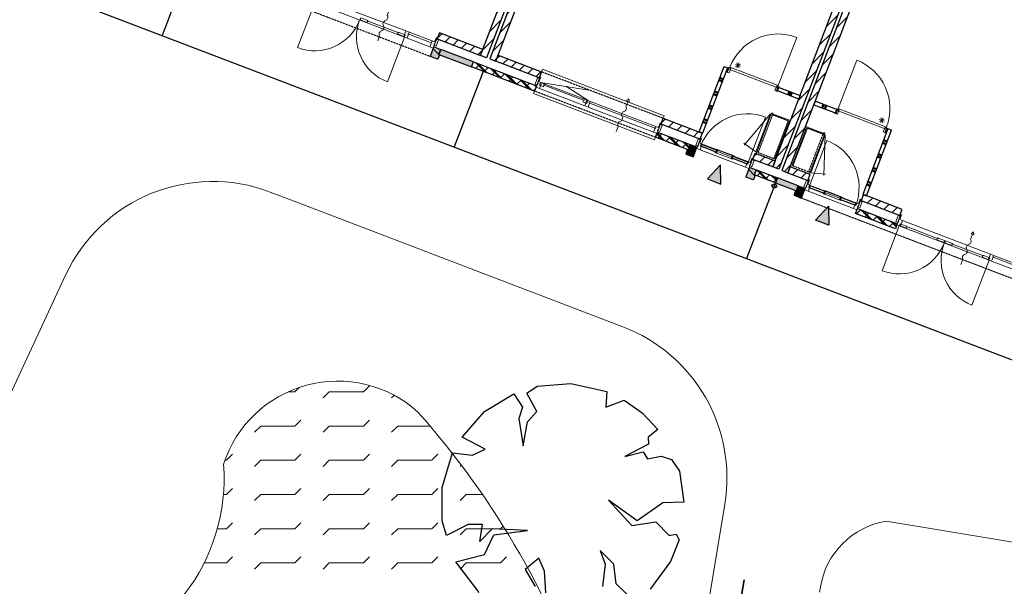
# Model space of a CAD drawing. Extents: x -1000932 to 2054797, y 285738 to 764020.
# Tile 326 of 656: x 202107 to 220361, y 564554 to 575065. Entities that reach past the tile are written whole.
import ezdxf

# ---------------------------------------------------------------- set-up
doc = ezdxf.new("R2010")
doc.units = 0
doc.header["$MEASUREMENT"] = 0
doc.header["$PDMODE"] = 33
doc.header["$PDSIZE"] = 1
doc.linetypes.add('DASHED', pattern=[0.75, 0.5, -0.25])
doc.layers.get('0').update_dxf_attribs({"color": 1, "linetype": 'CONTINUOUS'})
doc.layers.get('Defpoints').update_dxf_attribs({"linetype": 'CONTINUOUS'})
doc.layers.add('31.', color=7, linetype='CONTINUOUS')
doc.layers.add('HATCH_REACTORS', color=7, linetype='CONTINUOUS')
doc.styles.get("Standard").update_dxf_attribs({"font": 'romans.shx'})
doc.dimstyles.new('ARKEY_P_050A40_96', dxfattribs={"dimtxt": 324, "dimasz": 1, "dimexe": 0.18, "dimexo": 0.0625, "dimgap": 32.4, "dimtad": 0, "dimdec": 0, "dimzin": 0, "dimdsep": 46, "dimtxsty": 'Standard', "dimcen": 0.09, "dimse1": 1, "dimse2": 1, "dimclrd": 7, "dimadec": 0, "dimazin": 0, "dimtfac": 1, "dimtdec": 4, "dimtmove": 0, "dimatfit": 3, "dimfxl": 1, "dimtvp": 1, "dimtolj": 1, "dimtzin": 0, "dimlwd": 35, "dimarcsym": 0})
pattern_1 = [(45, (493651.67, 918770.12), (106.06602, -106.066015), [])]
pattern_2 = [(135, (493651.67, 918982.25), (106.066017, 106.06602), [])]
pattern_3 = [(135, (493616.31, 918946.9), (84.852813, 84.852814), []), (135, (493630.46, 918961.04), (84.852813, 84.852814), [])]

# ---------------------------------------------------------------- blocks, each defined once
blk = doc.blocks.new('*D79')
at = {"color": 7, "lineweight": 35, "transparency": 16777216}
blk.add_line((211678, 541333), (215538, 564674), dxfattribs=at)
at = {"color": 7, "transparency": 16777216}
for points in [[(215538, 564674), (215538, 564674), (215538, 564675)], [(211678, 541333), (211678, 541333), (211678, 541332)]]:
    blk.add_solid(points, dxfattribs=at)
at = {"layer": 'Defpoints', "color": 0, "transparency": 16777216}
for p in [(215538, 564675), (218415, 564199), (214554, 540856)]:
    blk.add_point(p, dxfattribs=at)
at = {"color": 0, "transparency": 16777216, "insert": (213288, 553056), "char_height": 324, "attachment_point": 5, "rotation": 80.6104}
blk.add_mtext('\\A1;23660', dxfattribs=at)

msp = doc.modelspace()

# ---------------------------------------------------------------- hatches: boundary and pattern name
at = {"layer": '31.', "linetype": 'Continuous'}
h = msp.add_hatch(dxfattribs=at)
h.set_pattern_fill('ARKEY_P_050A40_12', style=0, pattern_type=0)
h.set_pattern_definition(pattern_1)
h.paths.add_polyline_path([(210764.227, 574358.686), (210652.134, 574401.529), (214559.102, 584630.779), (214671.196, 584587.967)], flags=0)
h = msp.add_hatch(dxfattribs=at)
h.set_pattern_fill('ARKEY_P_050A40_12', style=0, pattern_type=0)
h.set_pattern_definition(pattern_1)
h.paths.add_polyline_path([(210820.29, 574337.279), (210932.384, 574294.467), (214839.352, 584523.748), (214727.259, 584566.561)], flags=0)
h = msp.add_hatch(dxfattribs=at)
h.set_pattern_fill('ARKEY_P_050A40_12', style=0, pattern_type=0)
h.set_pattern_definition(pattern_1)
h.paths.add_polyline_path([(216182.477, 572289.248), (216070.384, 572332.061), (219977.352, 582561.342), (220089.446, 582518.529)], flags=0)
h = msp.add_hatch(dxfattribs=at)
h.set_pattern_fill('ARKEY_P_050A40_12', style=0, pattern_type=0)
h.set_pattern_definition(pattern_1)
h.paths.add_polyline_path([(216238.54, 572267.842), (216350.634, 572225.029), (220257.602, 582454.311), (220145.509, 582497.123)], flags=0)
h = msp.add_hatch(dxfattribs=at)
h.set_pattern_fill('ARKEY_P_050A40_12', style=0, pattern_type=0)
h.set_pattern_definition(pattern_1)
h.paths.add_polyline_path([(210652.134, 574401.529), (210694.946, 574513.623), (209891.54, 574820.467), (209848.727, 574708.373)], flags=0)
for color, points in [(253, [(209908.415, 574514.279), (209872.727, 574420.873), (209891.415, 574413.748), (209861.102, 574334.342), (209854.634, 574331.436), (209723.852, 574381.404), (209720.977, 574387.842), (209786.977, 574560.686), (209791.634, 574558.904)]), (7, [(209913.102, 574512.498), (209877.415, 574419.092), (210484.634, 574187.186), (210520.321, 574280.592)]), (253, [(214541.946, 572744.561), (214506.29, 572651.154), (214487.602, 572658.279), (214457.259, 572578.873), (214460.165, 572572.436), (214590.946, 572522.467), (214597.384, 572525.342), (214663.384, 572698.186), (214658.727, 572699.967)]), (7, [(215104.071, 572016.154), (215097.196, 572370.967), (214855.571, 572111.061)]), (253, [(215760.134, 572279.279), (215724.446, 572185.873), (215743.134, 572178.748), (215712.79, 572099.342), (215706.352, 572096.436), (215575.571, 572146.404), (215572.665, 572152.842), (215638.696, 572325.686), (215643.352, 572323.904)]), (7, [(216153.415, 572129.092), (216117.727, 572035.654), (216506.352, 571887.248), (216542.04, 571980.654)]), (253, [(216546.696, 571978.873), (216511.04, 571885.436), (216492.352, 571892.592), (216462.009, 571813.186), (216464.915, 571806.717), (216595.696, 571756.779), (216602.134, 571759.654), (216668.165, 571932.498), (216663.477, 571934.279)]), (7, [(216860.321, 571345.373), (217101.946, 571605.248), (217108.821, 571250.467)])]:
    msp.add_hatch(color=color, dxfattribs=at).paths.add_polyline_path(points, flags=0)
h = msp.add_hatch(dxfattribs=at)
h.set_pattern_fill('ARKEY_P_050A40_17', style=0, pattern_type=0)
h.set_pattern_definition(pattern_2)
h.paths.add_polyline_path([(209908.415, 574514.279), (209872.727, 574420.873), (209891.415, 574413.748), (209861.102, 574334.342), (209854.634, 574331.436), (209723.852, 574381.404), (209720.977, 574387.842), (209786.977, 574560.686), (209791.634, 574558.904)], flags=0)
h = msp.add_hatch(dxfattribs=at)
h.set_pattern_fill('ARKEY_P_050A40_12', style=0, pattern_type=0)
h.set_pattern_definition(pattern_1)
h.paths.add_polyline_path([(211688.04, 573834.592), (211652.352, 573741.186), (210484.634, 574187.186), (210520.321, 574280.592)], flags=0)
h = msp.add_hatch(dxfattribs=at)
h.set_pattern_fill('ARKEY_P_050A40_33', style=0, pattern_type=0)
h.set_pattern_definition(pattern_3)
h.paths.add_polyline_path([(211688.04, 573834.592), (211652.352, 573741.186), (210484.634, 574187.186), (210520.321, 574280.592)], flags=0)
h = msp.add_hatch(dxfattribs=at)
h.set_pattern_fill('ARKEY_P_050A40_12', style=0, pattern_type=0)
h.set_pattern_definition(pattern_1)
h.paths.add_polyline_path([(210932.384, 574294.467), (210975.196, 574406.592), (211778.602, 574099.717), (211735.79, 573987.623)], flags=0)
h = msp.add_hatch(dxfattribs=at)
h.set_pattern_fill('ARKEY_P_050A40_12', style=0, pattern_type=0)
h.set_pattern_definition(pattern_1)
h.paths.add_polyline_path([(213996.509, 573124.154), (214039.321, 573236.279), (214758.634, 572961.529), (214715.821, 572849.436)], flags=0)
h = msp.add_hatch(dxfattribs=at)
h.set_pattern_fill('ARKEY_P_050A40_12', style=0, pattern_type=0)
h.set_pattern_definition(pattern_1)
h.paths.add_polyline_path([(214537.29, 572746.342), (214501.602, 572652.936), (213894.384, 572884.842), (213930.071, 572978.279)], flags=0)
h = msp.add_hatch(dxfattribs=at)
h.set_pattern_fill('ARKEY_P_050A40_33', style=0, pattern_type=0)
h.set_pattern_definition(pattern_3)
h.paths.add_polyline_path([(214537.29, 572746.342), (214501.602, 572652.936), (213894.384, 572884.842), (213930.071, 572978.279)], flags=0)
h = msp.add_hatch(dxfattribs=at)
h.set_pattern_fill('ARKEY_P_050A40_17', style=0, pattern_type=0)
h.set_pattern_definition(pattern_2)
h.paths.add_polyline_path([(214541.946, 572744.561), (214506.29, 572651.154), (214487.602, 572658.279), (214457.259, 572578.873), (214460.165, 572572.436), (214590.946, 572522.467), (214597.384, 572525.342), (214663.384, 572698.186), (214658.727, 572699.967)], flags=0)
h = msp.add_hatch(dxfattribs=at)
h.set_pattern_fill('ARKEY_P_050A40_12', style=0, pattern_type=0)
h.set_pattern_definition(pattern_1)
h.paths.add_polyline_path([(215700.446, 572473.373), (215743.259, 572585.467), (216113.196, 572444.186), (216070.384, 572332.061)], flags=0)
h = msp.add_hatch(dxfattribs=at)
h.set_pattern_fill('ARKEY_P_050A40_17', style=0, pattern_type=0)
h.set_pattern_definition(pattern_2)
h.paths.add_polyline_path([(215760.134, 572279.279), (215724.446, 572185.873), (215743.134, 572178.748), (215712.79, 572099.342), (215706.352, 572096.436), (215575.571, 572146.404), (215572.665, 572152.842), (215638.696, 572325.686), (215643.352, 572323.904)], flags=0)
h = msp.add_hatch(dxfattribs=at)
h.set_pattern_fill('ARKEY_P_050A40_12', style=0, pattern_type=0)
h.set_pattern_definition(pattern_1)
h.paths.add_polyline_path([(216153.415, 572129.092), (216117.727, 572035.654), (215729.102, 572184.092), (215764.79, 572277.498)], flags=0)
h = msp.add_hatch(dxfattribs=at)
h.set_pattern_fill('ARKEY_P_050A40_33', style=0, pattern_type=0)
h.set_pattern_definition(pattern_3)
h.paths.add_polyline_path([(216153.415, 572129.092), (216117.727, 572035.654), (215729.102, 572184.092), (215764.79, 572277.498)], flags=0)
h = msp.add_hatch(dxfattribs=at)
h.set_pattern_fill('ARKEY_P_050A40_12', style=0, pattern_type=0)
h.set_pattern_definition(pattern_1)
h.paths.add_polyline_path([(216720.571, 572083.748), (216763.384, 572195.842), (216393.446, 572337.123), (216350.634, 572225.029)], flags=0)
h = msp.add_hatch(dxfattribs=at)
h.set_pattern_fill('ARKEY_P_050A40_17', style=0, pattern_type=0)
h.set_pattern_definition(pattern_2)
h.paths.add_polyline_path([(216546.696, 571978.873), (216511.04, 571885.436), (216492.352, 571892.592), (216462.009, 571813.186), (216464.915, 571806.717), (216595.696, 571756.779), (216602.134, 571759.654), (216668.165, 571932.498), (216663.477, 571934.279)], flags=0)
h = msp.add_hatch(dxfattribs=at)
h.set_pattern_fill('ARKEY_P_050A40_12', style=0, pattern_type=0)
h.set_pattern_definition(pattern_1)
h.paths.add_polyline_path([(218424.509, 571432.936), (218467.321, 571545.029), (217748.009, 571819.779), (217705.196, 571707.654)], flags=0)
h = msp.add_hatch(dxfattribs=at)
h.set_pattern_fill('ARKEY_P_050A40_12', style=0, pattern_type=0)
h.set_pattern_definition(pattern_1)
h.paths.add_polyline_path([(217603.071, 571468.342), (217638.759, 571561.779), (218376.759, 571279.904), (218341.071, 571186.467)], flags=0)
h = msp.add_hatch(dxfattribs=at)
h.set_pattern_fill('ARKEY_P_050A40_33', style=0, pattern_type=0)
h.set_pattern_definition(pattern_3)
h.paths.add_polyline_path([(217603.071, 571468.342), (217638.759, 571561.779), (218376.759, 571279.904), (218341.071, 571186.467)], flags=0)

# ---------------------------------------------------------------- linework, layer by layer
at = {"layer": '31.', "color": 7, "linetype": 'Continuous', "lineweight": 50}
for p, q in [((215133.727, 573915.529), (215068.321, 573940.498)), ((215151.54, 573962.217), (215086.134, 573987.217)), ((215053.446, 573705.311), (214988.04, 573730.311)), ((216376.165, 573735.311), (216351.196, 573669.936)), ((216422.884, 573717.498), (216397.915, 573652.092)), ((215035.602, 573658.623), (214970.196, 573683.592)), ((214937.446, 573401.717), (214872.071, 573426.686)), ((214955.29, 573448.436), (214889.915, 573473.404)), ((216986.477, 573427.342), (217011.415, 573492.686)), ((217033.165, 573409.498), (217058.134, 573474.842)), ((214839.352, 573144.811), (214773.946, 573169.811)), ((214857.165, 573191.529), (214791.79, 573216.498)), ((218187.634, 572802.623), (218122.227, 572827.592)), ((218169.79, 572755.904), (218104.384, 572780.904)), ((218071.665, 572499.029), (218006.259, 572523.998)), ((218089.509, 572545.717), (218024.102, 572570.717)), ((217973.571, 572242.123), (217908.165, 572267.092)), ((217991.384, 572288.811), (217925.977, 572313.811)), ((217875.446, 571985.217), (217810.04, 572010.186)), ((217893.29, 572031.936), (217827.884, 572056.904))]:
    msp.add_line(p, q, dxfattribs=at)
at = {"layer": '31.', "color": 7, "linetype": 'Continuous', "lineweight": 25, "ltscale": 10}
for points in [[(210652.134, 574401.529), (214559.102, 584630.779)], [(214671.196, 584587.967), (210764.227, 574358.686)], [(214727.259, 584566.561), (210820.29, 574337.279)], [(210932.384, 574294.467), (214839.352, 584523.748)], [(216070.384, 572332.061), (219977.352, 582561.342)], [(220089.446, 582518.529), (216182.477, 572289.248)], [(220145.509, 582497.123), (216238.54, 572267.842)], [(216350.634, 572225.029), (220257.602, 582454.311)], [(199648.134, 578326.061), (199112.946, 576924.811), (221215.634, 568482.873), (221750.852, 569884.186)], [(205281.227, 576174.561), (204746.009, 574773.248)], [(209891.54, 574820.467), (209848.727, 574708.373)], [(210694.946, 574513.623), (209891.54, 574820.467)], [(209848.727, 574708.373), (210652.134, 574401.529)], [(209913.102, 574512.498), (209877.415, 574419.092)], [(210520.321, 574280.592), (209913.102, 574512.498)], [(210652.134, 574401.529), (210694.946, 574513.623)], [(209877.415, 574419.092), (210484.634, 574187.186)], [(210484.634, 574187.186), (210520.321, 574280.592)], [(210484.634, 574187.186), (210520.321, 574280.592)], [(210520.321, 574280.592), (211688.04, 573834.592)], [(210764.227, 574358.686), (210652.134, 574401.529)], [(210820.29, 574337.279), (210932.384, 574294.467)], [(210932.384, 574294.467), (210975.196, 574406.592)], [(211735.79, 573987.623), (210932.384, 574294.467)], [(210975.196, 574406.592), (211778.602, 574099.717)], [(210699.509, 574105.123), (210164.29, 572703.811)], [(211652.352, 573741.186), (210484.634, 574187.186)], [(211778.602, 574099.717), (211735.79, 573987.623)], [(211688.04, 573834.592), (211652.352, 573741.186)], [(213996.509, 573124.154), (214039.321, 573236.279)], [(214039.321, 573236.279), (214758.634, 572961.529)], [(213894.384, 572884.842), (213930.071, 572978.279)], [(213930.071, 572978.279), (214537.29, 572746.342)], [(214715.821, 572849.436), (213996.509, 573124.154)], [(214501.602, 572652.936), (213894.384, 572884.842)], [(214758.634, 572961.529), (214715.821, 572849.436)], [(214537.29, 572746.342), (214501.602, 572652.936)], [(215700.446, 572473.373), (215743.259, 572585.467)], [(216070.384, 572332.061), (215700.446, 572473.373)], [(215743.259, 572585.467), (216113.196, 572444.186)], [(216113.196, 572444.186), (216070.384, 572332.061)], [(215729.102, 572184.092), (215764.79, 572277.498)], [(215764.79, 572277.498), (216153.415, 572129.092)], [(216182.477, 572289.248), (216070.384, 572332.061)], [(216238.54, 572267.842), (216350.634, 572225.029)], [(216393.446, 572337.123), (216350.634, 572225.029)], [(216763.384, 572195.842), (216393.446, 572337.123)], [(216117.727, 572035.654), (215729.102, 572184.092)], [(216153.415, 572129.092), (216117.727, 572035.654)], [(216153.415, 572129.092), (216117.727, 572035.654)], [(216542.04, 571980.654), (216153.415, 572129.092)], [(216350.634, 572225.029), (216720.571, 572083.748)], [(216720.571, 572083.748), (216763.384, 572195.842)], [(216117.727, 572035.686), (215582.509, 570634.373)], [(216117.727, 572035.654), (216506.352, 571887.248)], [(216506.352, 571887.248), (216542.04, 571980.654)], [(217748.009, 571819.779), (217705.196, 571707.654)], [(217705.196, 571707.654), (218424.509, 571432.936)], [(218467.321, 571545.029), (217748.009, 571819.779)], [(217603.071, 571468.342), (217638.759, 571561.779)], [(217638.759, 571561.779), (218376.759, 571279.904)], [(218424.509, 571432.936), (218467.321, 571545.029)], [(218341.071, 571186.467), (217603.071, 571468.342)], [(218376.759, 571279.904), (218341.071, 571186.467)], [(211511.321, 568137.061), (211702.634, 568267.967)], [(211702.634, 568267.967), (212326.915, 568318.311)], [(212326.915, 568318.311), (212991.446, 568167.279)], [(210725.977, 567794.717), (211269.696, 568126.998)], [(211269.696, 568126.998), (211430.79, 567875.279)], [(211692.571, 567794.717), (211511.321, 568137.061)], [(212991.446, 568167.279), (212971.29, 567875.279)], [(211430.79, 567875.279), (211360.29, 567663.842)], [(212971.29, 567875.279), (213313.634, 568006.154)], [(213313.634, 568006.154), (213645.915, 567774.592)], [(210313.165, 567321.498), (210725.977, 567794.717)], [(211521.415, 567603.404), (211692.571, 567794.717)], [(213645.915, 567774.592), (213937.915, 567462.467)], [(211360.29, 567663.842), (211440.852, 567160.404)], [(211440.852, 567160.404), (211521.415, 567603.404)], [(210736.04, 567099.967), (210313.165, 567321.498)], [(213937.915, 567462.467), (213756.665, 567321.498)], [(213756.665, 567321.498), (213766.727, 567190.592)], [(213766.727, 567190.592), (213323.696, 566959.029)], [(209940.602, 566385.092), (210131.915, 567029.498)], [(210131.915, 567029.498), (210504.446, 566989.217)], [(210504.446, 566989.217), (210736.04, 567099.967)], [(213323.696, 566959.029), (213666.04, 567049.623)], [(213666.04, 567049.623), (213746.602, 566918.748)], [(213746.602, 566918.748), (213998.321, 566969.092)], [(213998.321, 566969.092), (214189.634, 566908.686)], [(214189.634, 566908.686), (214340.665, 566687.154)], [(214340.665, 566687.154), (214421.196, 566113.248)], [(209940.602, 565770.904), (209940.602, 566385.092)], [(213021.634, 566153.529), (213454.602, 565680.279)], [(213555.29, 565770.904), (213021.634, 566153.529)], [(214028.509, 566103.186), (213555.29, 565770.904)], [(214421.196, 566113.248), (214028.509, 566103.186)], [(210021.165, 565499.061), (209940.602, 565770.904)], [(210423.915, 565700.436), (210021.165, 565499.061)], [(210685.696, 565700.436), (210423.915, 565700.436)], [(210635.352, 565388.279), (210685.696, 565700.436)], [(213454.602, 565680.279), (213897.634, 565750.779)], [(213897.634, 565750.779), (214149.352, 565499.061)], [(210866.946, 565619.873), (210635.352, 565388.279)], [(210725.977, 565146.654), (210897.134, 565509.123)], [(211521.415, 565589.654), (210866.946, 565619.873)], [(210897.134, 565509.123), (211521.415, 565589.654)], [(214149.352, 565499.061), (214280.227, 565519.186)], [(214280.227, 565519.186), (214330.571, 565418.498)], [(214330.571, 565418.498), (214169.509, 565015.842)], [(210192.321, 565005.686), (210725.977, 565146.654)], [(212870.602, 565217.123), (212961.227, 564965.404)], [(213122.321, 564965.404), (212870.602, 565217.123)], [(210625.29, 564441.842), (210192.321, 565005.686)], [(211732.852, 565076.154), (211481.134, 564864.717)], [(211833.54, 564834.498), (211732.852, 565076.154)], [(212961.227, 564965.404), (212910.884, 564552.592)], [(213162.602, 564602.936), (213122.321, 564965.404)], [(214169.509, 565015.842), (213796.946, 564502.248)], [(211481.134, 564864.717), (211662.352, 564552.592)], [(211863.727, 564431.748), (211833.54, 564834.498)], [(213515.009, 564260.592), (213162.602, 564602.936)]]:
    msp.add_lwpolyline(points, dxfattribs=at)
at = {"layer": '31.', "color": 7, "linetype": 'DASHED', "lineweight": 18, "ltscale": 10}
for points in [[(205763.852, 575893.873), (209719.196, 574383.186)], [(211778.602, 574099.717), (214039.321, 573236.279)], [(213894.384, 572884.842), (211652.352, 573741.186)], [(216354.852, 573188.967), (216065.259, 573299.592), (215797.634, 572598.936), (216087.259, 572488.342)], [(216709.821, 573053.404), (216999.415, 572942.779), (216731.821, 572242.154), (216442.227, 572352.748)], [(216600.352, 571754.998), (220555.665, 570244.311)]]:
    msp.add_lwpolyline(points, dxfattribs=at)
at = {"layer": '31.', "color": 7, "linetype": 'Continuous', "lineweight": 13, "ltscale": 10}
for points in [[(208409.946, 575059.873, -0.414213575), (207260.321, 574545.717), (207578.071, 575377.592)], [(208744.446, 574673.279), (208780.102, 574766.686, -0.499999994), (208815.79, 574860.092, 0.499999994), (208851.477, 574953.529, -0.499999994), (208887.165, 575046.936, 0.499999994), (208922.852, 575140.373), (208958.509, 575233.779), (208935.165, 575242.686), (208976.352, 575280.498), (208981.884, 575224.842), (208958.509, 575233.779)], [(208409.946, 575059.873, 0.414213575), (208924.102, 573910.248), (209241.821, 574742.123)], [(215274.352, 574182.904, -0.414213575), (216512.415, 574736.623), (216170.259, 573840.748)], [(218177.79, 573073.967, 0.414213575), (217624.102, 574312.029), (217281.915, 573416.154)], [(213166.946, 572988.404), (213202.634, 573081.842, -0.499999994), (213238.321, 573175.248, 0.499999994), (213274.009, 573268.654, -0.499999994), (213309.696, 573362.092, 0.499999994), (213345.352, 573455.498), (213381.04, 573548.936), (213357.696, 573557.842), (213398.884, 573595.623), (213404.415, 573539.998), (213381.04, 573548.936)], [(214730.477, 572719.654, -0.414213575), (215936.259, 573258.936), (215603.009, 572386.404)], [(217607.759, 571620.717, 0.414213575), (217068.477, 572826.498), (216735.227, 571953.967)], [(219246.446, 570920.967, -0.414213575), (218096.821, 570406.811), (218414.54, 571238.717)], [(219556.852, 570523.029), (219592.54, 570616.436, -0.499999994), (219628.227, 570709.873, 0.499999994), (219663.884, 570803.279, -0.499999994), (219699.571, 570896.686, 0.499999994), (219735.259, 570990.123), (219770.946, 571083.529), (219747.602, 571092.436), (219788.79, 571130.248), (219794.29, 571074.623), (219770.946, 571083.529)], [(219246.446, 570920.967, 0.414213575), (219760.602, 569771.342), (220078.321, 570603.248)]]:
    msp.add_lwpolyline(points, format="xyb", dxfattribs=at)
at = {"layer": '31.', "color": 7, "linetype": 'Continuous', "lineweight": 18, "ltscale": 10}
for points in [[(207578.071, 575377.592), (209241.821, 574742.123)], [(207634.602, 575478.029), (209266.634, 574854.686)], [(208547.696, 575045.248), (209135.477, 574820.748)], [(209303.477, 574802.623), (209751.884, 574631.342)], [(209313.352, 574836.842), (209767.352, 574663.436)], [(209288.54, 574724.279), (209710.79, 574563.029)], [(209800.04, 574650.967), (209832.509, 574735.967)], [(209814.071, 574645.592), (209800.04, 574650.967)], [(209846.54, 574730.623), (209814.071, 574645.592)], [(209832.509, 574735.967), (209846.54, 574730.623)], [(211778.602, 574099.717), (211796.446, 574146.436), (214057.165, 573282.967), (214039.321, 573236.279)], [(214702.571, 572982.936), (215166.415, 574197.373)], [(215231.821, 574172.404), (214767.977, 572957.967)], [(215166.415, 574197.373), (215231.821, 574172.404)], [(215242.696, 574130.779), (215255.165, 574163.467), (215231.821, 574172.404), (215206.852, 574106.998), (215230.196, 574098.092), (215242.696, 574130.779)], [(215272.946, 574140.623), (216141.946, 573808.717), (216150.884, 573832.092), (216164.884, 573826.717), (216170.259, 573840.748), (215274.009, 574183.029), (215267.852, 574169.342), (215281.852, 574163.998), (215272.946, 574140.623)], [(211752.259, 574002.748), (211719.79, 573917.717)], [(211719.79, 573917.717), (211733.79, 573912.373)], [(211733.79, 573912.373), (211766.259, 573997.404)], [(211766.259, 573997.404), (211752.259, 574002.748)], [(212644.634, 573564.498), (211760.884, 573902.029)], [(211652.352, 573741.186), (211634.509, 573694.467), (213876.54, 572838.154), (213894.384, 572884.842)], [(212582.477, 573466.217), (211741.696, 573787.342)], [(212573.04, 573563.467), (211813.571, 573853.561)], [(216141.009, 573750.217), (216166.009, 573815.592)], [(216552.071, 573593.217), (216141.009, 573750.217)], [(216166.009, 573815.592), (216577.04, 573658.592)], [(213915.102, 573079.248), (212669.852, 573554.873)], [(216577.04, 573658.592), (216552.071, 573593.217)], [(216857.29, 573551.561), (216832.321, 573486.186)], [(217268.321, 573394.561), (216857.29, 573551.561)], [(213858.571, 572978.811), (212645.071, 573442.311)], [(213899.634, 573047.154), (212659.977, 573520.623)], [(216832.321, 573486.186), (217243.352, 573329.186)], [(217243.352, 573329.186), (217268.321, 573394.561)], [(218150.696, 573041.498), (217281.665, 573373.436), (217290.571, 573396.779), (217276.571, 573402.123), (217281.915, 573416.154), (218178.134, 573073.842), (218173.602, 573059.529), (218159.602, 573064.873), (218150.696, 573041.498)], [(216023.571, 573316.561), (216023.571, 573316.561), (215539.29, 572739.373)], [(216040.384, 573310.154), (215772.071, 572607.654), (215755.259, 572614.061), (216023.571, 573316.561), (216040.384, 573310.154)], [(215772.071, 572607.654), (216040.384, 573310.154), (216023.571, 573316.561), (215755.259, 572614.061), (215772.071, 572607.654)], [(216060.259, 573286.498), (216035.04, 573296.123), (216051.446, 573339.123), (216076.665, 573329.467)], [(216062.321, 573319.967), (216398.634, 573191.529), (216392.196, 573174.686), (216055.915, 573303.154), (216062.321, 573319.967)], [(216087.259, 572488.342), (216104.071, 572481.904), (216371.665, 573182.561), (216354.852, 573188.967), (216087.259, 572488.342)], [(216355.259, 573139.592), (216375.79, 573131.717), (216392.196, 573174.717), (216371.665, 573182.561)], [(213947.821, 573066.748), (213980.29, 573151.779)], [(213961.821, 573061.404), (213947.821, 573066.748)], [(213994.29, 573146.404), (213961.821, 573061.404)], [(213980.29, 573151.779), (213994.29, 573146.404)], [(214767.977, 572957.967), (214702.571, 572982.936)], [(216442.227, 572352.748), (216425.415, 572359.186), (216693.009, 573059.811), (216709.821, 573053.404), (216442.227, 572352.748)], [(216676.602, 573016.842), (216656.04, 573024.686), (216672.477, 573067.654), (216693.009, 573059.811)], [(217015.196, 572956.029), (216678.884, 573084.467), (216672.477, 573067.654), (217008.759, 572939.217), (217015.196, 572956.029)], [(218202.509, 573037.779), (217738.665, 571823.342)], [(217804.071, 571798.373), (218267.915, 573012.811)], [(218166.665, 573013.998), (218179.165, 573046.686), (218202.509, 573037.779), (218177.54, 572972.373), (218154.165, 572981.311), (218166.665, 573013.998)], [(218267.915, 573012.811), (218202.509, 573037.779)], [(214732.29, 572864.561), (214699.821, 572779.529)], [(214713.852, 572774.186), (214746.321, 572859.186)], [(214746.321, 572859.186), (214732.29, 572864.561)], [(217025.009, 572934.092), (216756.696, 572231.592), (216773.509, 572225.154), (217041.821, 572927.654), (217025.009, 572934.092)], [(216756.696, 572231.592), (217025.009, 572934.092), (217041.821, 572927.654), (216773.509, 572225.154), (216756.696, 572231.592)], [(216994.446, 572929.717), (217019.665, 572920.061), (217036.071, 572963.029), (217010.852, 572972.686)], [(217041.821, 572927.654), (217041.821, 572927.654), (217018.04, 572174.592)], [(214699.821, 572779.529), (214713.852, 572774.186)], [(214721.727, 572649.123), (215562.509, 572328.029)], [(214734.321, 572724.092), (214743.946, 572749.311)], [(214746.54, 572761.686), (215619.071, 572428.436)], [(215050.29, 572653.186), (215320.259, 572550.061)], [(215060.509, 572613.936), (215286.54, 572527.623)], [(215755.259, 572614.061), (215533.634, 572774.186)], [(215802.634, 572612.029), (215777.415, 572621.654), (215761.009, 572578.686), (215786.227, 572569.061)], [(215026.727, 572591.529), (215296.696, 572488.404)], [(215651.759, 572415.967), (215684.227, 572500.967)], [(215698.227, 572495.623), (215665.759, 572410.592)], [(215684.227, 572500.967), (215698.227, 572495.623)], [(216104.071, 572481.904), (216124.602, 572474.061), (216141.009, 572517.029), (216120.477, 572524.873)], [(215603.102, 572392.248), (215612.727, 572417.467)], [(215665.759, 572410.592), (215651.759, 572415.967)], [(216425.415, 572359.186), (216404.852, 572367.029), (216421.29, 572409.998), (216441.821, 572402.154)], [(216736.821, 572255.217), (216762.04, 572245.592), (216745.634, 572202.623), (216720.415, 572212.248)], [(216737.04, 572098.842), (216704.571, 572013.842)], [(216718.602, 572008.498), (216751.071, 572093.498)], [(216751.071, 572093.498), (216737.04, 572098.842)], [(216773.509, 572225.154), (217045.415, 572196.779)], [(216035.602, 572002.811), (216157.04, 571956.436)], [(216119.509, 572040.342), (216073.134, 571918.904)], [(216704.571, 572013.842), (216718.602, 572008.498)], [(217567.259, 571562.311), (216726.477, 571883.436)], [(216739.071, 571958.373), (216748.696, 571983.623)], [(217623.821, 571662.748), (216751.29, 571995.998)], [(217325.04, 571784.342), (217055.071, 571887.467)], [(217301.509, 571722.686), (217031.54, 571825.811)], [(217291.29, 571761.936), (217065.227, 571848.248)], [(217656.509, 571650.248), (217688.977, 571735.279)], [(217702.977, 571729.936), (217670.509, 571644.904)], [(217688.977, 571735.279), (217702.977, 571729.936)], [(217738.665, 571823.342), (217804.071, 571798.373)], [(217607.852, 571626.561), (217617.477, 571651.779)], [(217670.509, 571644.904), (217656.509, 571650.248)], [(218440.977, 571448.061), (218408.509, 571363.029)], [(218408.509, 571363.029), (218422.54, 571357.686)], [(218422.54, 571357.686), (218455.009, 571442.686)], [(218455.009, 571442.686), (218440.977, 571448.061)], [(218471.102, 571339.123), (220103.134, 570715.811)], [(218414.54, 571238.717), (220078.321, 570603.248)], [(218546.227, 571226.404), (219134.009, 571001.904)], [(219384.196, 570906.342), (219971.977, 570681.873)], [(220139.977, 570663.717), (220588.384, 570492.467)], [(220149.821, 570697.967), (220603.852, 570524.561)], [(220125.04, 570585.404), (220547.29, 570424.123)]]:
    msp.add_lwpolyline(points, dxfattribs=at)
for points in [[(208419.821, 575063.592), (208433.384, 575099.061), (208564.165, 575049.123), (208550.634, 575013.623)], [(209243.009, 574749.154), (209256.571, 574784.654), (209125.79, 574834.623), (209112.227, 574799.123)], [(209225.946, 574748.186), (209288.54, 574724.279), (209329.227, 574830.779), (209266.634, 574854.686)], [(209710.79, 574563.029), (209773.384, 574539.123), (209814.071, 574645.592), (209751.477, 574669.498)], [(209835.821, 574702.592), (209814.071, 574645.592), (209814.071, 574645.592), (209806.915, 574626.936), (209806.915, 574626.936), (209803.009, 574616.654), (209794.602, 574619.842), (209782.821, 574589.029), (209825.79, 574572.623), (209825.79, 574572.623), (209870.384, 574689.373)], [(215268.071, 574169.248), (215291.446, 574160.342), (215259.321, 574076.248), (215212.602, 574094.092), (215244.727, 574178.186)], [(211741.54, 573974.717), (211719.79, 573917.717), (211719.79, 573917.717), (211712.665, 573899.061), (211712.665, 573899.061), (211708.727, 573888.779), (211717.134, 573885.561), (211705.352, 573854.717), (211662.384, 573871.154), (211662.384, 573871.154), (211706.977, 573987.904)], [(211741.696, 573787.342), (211679.102, 573811.248), (211719.79, 573917.717), (211782.384, 573893.811)], [(211743.04, 573847.842), (211763.04, 573900.154), (211835.727, 573872.373), (211815.759, 573820.061)], [(216164.884, 573826.717), (216141.54, 573835.654), (216109.415, 573751.561), (216156.134, 573733.717), (216188.259, 573817.811)], [(212621.79, 573512.217), (212641.79, 573564.529), (212569.071, 573592.279), (212549.071, 573539.967)], [(212645.071, 573442.311), (212582.477, 573466.217), (212623.134, 573572.717), (212685.727, 573548.811)], [(217276.571, 573402.123), (217299.915, 573393.217), (217267.821, 573309.123), (217221.102, 573326.967), (217253.227, 573411.061)], [(213858.571, 572978.811), (213921.134, 572954.904), (213961.821, 573061.404), (213899.227, 573085.311)], [(213983.571, 573118.404), (213961.821, 573061.404), (213961.821, 573061.404), (213954.696, 573042.717), (213954.696, 573042.717), (213950.759, 573032.436), (213942.352, 573035.654), (213930.571, 573004.842), (213973.54, 572988.436), (213973.54, 572988.436), (214018.165, 573105.186)], [(218173.384, 573059.592), (218150.04, 573068.529), (218117.915, 572984.436), (218164.634, 572966.592), (218196.727, 573050.686)], [(214721.602, 572836.529), (214699.821, 572779.529), (214699.821, 572779.529), (214692.696, 572760.842), (214692.696, 572760.842), (214688.759, 572750.592), (214697.165, 572747.373), (214685.384, 572716.529), (214642.415, 572732.936), (214642.415, 572732.936), (214687.04, 572849.717)], [(214721.727, 572649.123), (214659.134, 572673.029), (214699.821, 572779.529), (214762.415, 572755.623)], [(215039.165, 572611.404), (215030.946, 572589.904), (214996.384, 572603.123), (215001.384, 572616.186), (215018.665, 572609.592), (215021.884, 572617.998)], [(215046.29, 572630.061), (215054.509, 572651.561), (215019.946, 572664.779), (215014.946, 572651.686), (215032.227, 572645.092), (215029.009, 572636.686)], [(215300.727, 572511.498), (215292.54, 572489.998), (215327.102, 572476.811), (215332.102, 572489.873), (215314.821, 572496.467), (215318.009, 572504.873)], [(215307.884, 572530.186), (215316.071, 572551.654), (215350.634, 572538.467), (215345.634, 572525.373), (215328.352, 572531.967), (215325.165, 572523.561)], [(215562.509, 572328.029), (215625.102, 572304.123), (215665.759, 572410.592), (215603.165, 572434.498)], [(215687.54, 572467.592), (215665.759, 572410.592), (215665.759, 572410.592), (215658.634, 572391.936), (215658.634, 572391.936), (215654.696, 572381.654), (215646.29, 572384.842), (215634.509, 572354.029), (215677.509, 572337.623), (215677.509, 572337.623), (215722.102, 572454.373)], [(216726.352, 572070.842), (216704.571, 572013.842), (216704.571, 572013.842), (216697.446, 571995.154), (216697.446, 571995.154), (216693.509, 571984.873), (216701.915, 571981.686), (216690.134, 571950.842), (216647.165, 571967.248), (216647.165, 571967.248), (216691.79, 572084.029)], [(216726.477, 571883.436), (216663.915, 571907.342), (216704.571, 572013.842), (216767.165, 571989.936)], [(217051.04, 571864.373), (217059.259, 571885.873), (217024.696, 571899.061), (217019.696, 571885.998), (217036.977, 571879.404), (217033.759, 571870.998)], [(217043.915, 571845.686), (217035.696, 571824.217), (217001.134, 571837.404), (217006.134, 571850.498), (217023.415, 571843.904), (217026.634, 571852.311)], [(217305.477, 571745.779), (217297.29, 571724.311), (217331.852, 571711.092), (217336.852, 571724.186), (217319.571, 571730.779), (217322.759, 571739.186)], [(217312.634, 571764.467), (217320.821, 571785.967), (217355.384, 571772.748), (217350.415, 571759.686), (217333.102, 571766.279), (217329.915, 571757.873)], [(217692.29, 571701.904), (217670.509, 571644.904), (217670.509, 571644.904), (217663.384, 571626.217), (217663.384, 571626.217), (217659.446, 571615.936), (217651.04, 571619.154), (217639.29, 571588.342), (217682.259, 571571.936), (217682.259, 571571.936), (217726.852, 571688.686)], [(217567.259, 571562.311), (217629.852, 571538.404), (217670.509, 571644.904), (217607.915, 571668.811)], [(218430.29, 571420.029), (218408.509, 571363.029), (218408.509, 571363.029), (218401.384, 571344.342), (218401.384, 571344.342), (218397.446, 571334.092), (218405.852, 571330.873), (218394.102, 571300.029), (218351.134, 571316.467), (218351.134, 571316.467), (218395.727, 571433.217)], [(218430.446, 571232.623), (218367.852, 571256.529), (218408.509, 571363.029), (218471.102, 571339.123)], [(218418.352, 571244.748), (218431.915, 571280.248), (218562.696, 571230.279), (218549.165, 571194.779)], [(219241.54, 570930.342), (219255.102, 570965.842), (219124.321, 571015.779), (219110.759, 570980.279)], [(219256.321, 570924.686), (219269.884, 570960.186), (219400.665, 570910.248), (219387.102, 570874.748)], [(220079.509, 570610.279), (220093.071, 570645.779), (219962.29, 570695.717), (219948.727, 570660.217)], [(220062.446, 570609.311), (220125.04, 570585.404), (220165.727, 570691.904), (220103.134, 570715.811)]]:
    msp.add_lwpolyline(points, close=True, dxfattribs=at)
at = {"layer": '31.', "color": 7, "linetype": 'Continuous', "lineweight": 25, "ltscale": 10}
for points in [[(209908.415, 574514.279), (209872.727, 574420.873), (209891.415, 574413.748), (209861.102, 574334.342), (209854.634, 574331.436), (209723.852, 574381.404), (209720.977, 574387.842), (209786.977, 574560.686), (209791.634, 574558.904)], [(214541.946, 572744.561), (214506.29, 572651.154), (214487.602, 572658.279), (214457.259, 572578.873), (214460.165, 572572.436), (214590.946, 572522.467), (214597.384, 572525.342), (214663.384, 572698.186), (214658.727, 572699.967)], [(215018.665, 572609.592), (214732.352, 572718.936), (214745.915, 572754.436), (215032.227, 572645.092)], [(215601.134, 572387.123), (215314.79, 572496.498), (215328.352, 572531.998), (215614.696, 572422.623)], [(215760.134, 572279.279), (215724.446, 572185.873), (215743.134, 572178.748), (215712.79, 572099.342), (215706.352, 572096.436), (215575.571, 572146.404), (215572.665, 572152.842), (215638.696, 572325.686), (215643.352, 572323.904)], [(216546.696, 571978.873), (216511.04, 571885.436), (216492.352, 571892.592), (216462.009, 571813.186), (216464.915, 571806.717), (216595.696, 571756.779), (216602.134, 571759.654), (216668.165, 571932.498), (216663.477, 571934.279)], [(216737.102, 571953.248), (217023.446, 571843.873), (217037.009, 571879.373), (216750.665, 571988.748)], [(217319.571, 571730.779), (217605.884, 571621.436), (217619.446, 571656.936), (217333.102, 571766.279)]]:
    msp.add_lwpolyline(points, close=True, dxfattribs=at)
at = {"layer": '31.', "color": 7, "linetype": 'Continuous', "lineweight": 13, "ltscale": 10}
for points in [[(215442.571, 574171.811), (215401.759, 574263.092)], [(215440.009, 574264.154), (215404.321, 574170.748)], [(215468.884, 574199.623), (215375.446, 574235.279)], [(215467.821, 574237.873), (215376.509, 574197.029)], [(211760.884, 573902.029), (212659.259, 573756.936)], [(212644.634, 573564.498), (212233.759, 573828.467)], [(218043.946, 573216.092), (218137.352, 573180.404)], [(218045.009, 573177.842), (218136.29, 573218.654)], [(218070.227, 573243.904), (218111.071, 573152.592)], [(218108.509, 573244.967), (218072.821, 573151.529)], [(207209.79, 568161.779), (207290.259, 568242.279)], [(208479.79, 568161.779), (208592.04, 568274.029)], [(207086.102, 568161.779), (207209.79, 568161.779)], [(207732.54, 568049.529), (207844.79, 568161.779)], [(207844.79, 568161.779), (208479.79, 568161.779)], [(209002.54, 568049.529), (209049.071, 568096.092)], [(206462.54, 567414.529), (206574.79, 567526.779)], [(206574.79, 567526.779), (207209.79, 567526.779)], [(207209.79, 567526.779), (207322.04, 567639.029)], [(207732.54, 567414.529), (207844.79, 567526.779)], [(207844.79, 567526.779), (208479.79, 567526.779)], [(208479.79, 567526.779), (208592.04, 567639.029)], [(209002.54, 567414.529), (209114.79, 567526.779)], [(209114.79, 567526.779), (209709.446, 567526.779)], [(205939.79, 566891.779), (206052.04, 567004.029)], [(207209.79, 566891.779), (207322.04, 567004.029)], [(208479.79, 566891.779), (208592.04, 567004.029)], [(209749.79, 566891.779), (209862.04, 567004.029)], [(205911.415, 566891.779), (205939.79, 566891.779)], [(206462.54, 566779.529), (206574.79, 566891.779)], [(206574.79, 566891.779), (207209.79, 566891.779)], [(207732.54, 566779.529), (207844.79, 566891.779)], [(207844.79, 566891.779), (208479.79, 566891.779)], [(209002.54, 566779.529), (209114.79, 566891.779)], [(209114.79, 566891.779), (209749.79, 566891.779)], [(210272.54, 566779.529), (210291.634, 566798.623)], [(205883.915, 566256.779), (205939.79, 566256.779)], [(205939.79, 566256.779), (206052.04, 566369.029)], [(206462.54, 566144.529), (206574.79, 566256.779)], [(206574.79, 566256.779), (207209.79, 566256.779)], [(207209.79, 566256.779), (207322.04, 566369.029)], [(207732.54, 566144.529), (207844.79, 566256.779)], [(207844.79, 566256.779), (208479.79, 566256.779)], [(208479.79, 566256.779), (208592.04, 566369.029)], [(209002.54, 566144.529), (209114.79, 566256.779)], [(209114.79, 566256.779), (209749.79, 566256.779)], [(209749.79, 566256.779), (209862.04, 566369.029)], [(210272.54, 566144.529), (210384.79, 566256.779)], [(210384.79, 566256.779), (210681.602, 566256.779)], [(205939.79, 565621.779), (206052.04, 565734.029)], [(207209.79, 565621.779), (207322.04, 565734.029)], [(208479.79, 565621.779), (208592.04, 565734.029)], [(209749.79, 565621.779), (209862.04, 565734.029)], [(205769.571, 565621.779), (205939.79, 565621.779)], [(206462.54, 565509.529), (206574.79, 565621.779)], [(206574.79, 565621.779), (207209.79, 565621.779)], [(207732.54, 565509.529), (207844.79, 565621.779)], [(207844.79, 565621.779), (208479.79, 565621.779)], [(209002.54, 565509.529), (209114.79, 565621.779)], [(209114.79, 565621.779), (209749.79, 565621.779)], [(210272.54, 565509.529), (210384.79, 565621.779)], [(210384.79, 565621.779), (211019.79, 565621.779)], [(211019.79, 565621.779), (211067.509, 565669.498)], [(205527.227, 564986.779), (205939.79, 564986.779)], [(205939.79, 564986.779), (206052.04, 565099.029)], [(206462.54, 564874.529), (206574.79, 564986.779)], [(206574.79, 564986.779), (207209.79, 564986.779)], [(207209.79, 564986.779), (207322.04, 565099.029)], [(207732.54, 564874.529), (207844.79, 564986.779)], [(207844.79, 564986.779), (208479.79, 564986.779)], [(208479.79, 564986.779), (208592.04, 565099.029)], [(209002.54, 564874.529), (209114.79, 564986.779)], [(209114.79, 564986.779), (209749.79, 564986.779)], [(209749.79, 564986.779), (209862.04, 565099.029)], [(210272.54, 564874.529), (210384.79, 564986.779)], [(210384.79, 564986.779), (211019.79, 564986.779)], [(211019.79, 564986.779), (211132.04, 565099.029)]]:
    msp.add_lwpolyline(points, dxfattribs=at)
at = {"layer": '31.', "color": 7, "linetype": 'Continuous', "lineweight": 18, "ltscale": 10}
for points in [[(190841.634, 544321.467, 0.044976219), (191155.977, 544865.842), (193318.915, 549535.092), (202959.602, 570326.092, -0.394068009), (206751.821, 571866.529), (207197.727, 571696.279)], [(207197.727, 571696.279), (213288.727, 569369.654, -0.35648428), (215177.946, 566077.717), (211785.821, 545565.342, -0.273477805), (208955.134, 542726.686), (205557.321, 541768.592)], [(202795.04, 553200.623, 0.245740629), (201587.071, 557708.811, -0.64619131), (203034.04, 563108.904, 0.383307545), (205886.102, 566820.092, -0.544201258), (209491.102, 567786.092, -0.103520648), (212687.196, 562197.029, -0.347212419), (209540.227, 555331.373, 0.301079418), (207742.165, 552388.061, -1.571573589), (202794.977, 553200.654)], [(216935.102, 564443.967), (216951.415, 564542.654, -0.321164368), (218169.102, 565760.342), (226861.415, 564322.904)]]:
    msp.add_lwpolyline(points, format="xyb", dxfattribs=at)
at = {"layer": '31.', "color": 7, "linetype": 'Continuous'}
msp.add_circle((216096.321, 571979.623), 40.011, dxfattribs=at)
at = {"layer": 'HATCH_REACTORS', "ltscale": 10}
for points in [[(210764.227, 574358.686), (210652.134, 574401.529), (214559.102, 584630.779), (214671.196, 584587.967)], [(210820.29, 574337.279), (210932.384, 574294.467), (214839.352, 584523.748), (214727.259, 584566.561)], [(216182.477, 572289.248), (216070.384, 572332.061), (219977.352, 582561.342), (220089.446, 582518.529)], [(216238.54, 572267.842), (216350.634, 572225.029), (220257.602, 582454.311), (220145.509, 582497.123)], [(210652.134, 574401.529), (210694.946, 574513.623), (209891.54, 574820.467), (209848.727, 574708.373)], [(209908.415, 574514.279), (209872.727, 574420.873), (209891.415, 574413.748), (209861.102, 574334.342), (209854.634, 574331.436), (209723.852, 574381.404), (209720.977, 574387.842), (209786.977, 574560.686), (209791.634, 574558.904)], [(209908.415, 574514.279), (209872.727, 574420.873), (209891.415, 574413.748), (209861.102, 574334.342), (209854.634, 574331.436), (209723.852, 574381.404), (209720.977, 574387.842), (209786.977, 574560.686), (209791.634, 574558.904)], [(209913.102, 574512.498), (209877.415, 574419.092), (210484.634, 574187.186), (210520.321, 574280.592)], [(211688.04, 573834.592), (211652.352, 573741.186), (210484.634, 574187.186), (210520.321, 574280.592)], [(211688.04, 573834.592), (211652.352, 573741.186), (210484.634, 574187.186), (210520.321, 574280.592)], [(210932.384, 574294.467), (210975.196, 574406.592), (211778.602, 574099.717), (211735.79, 573987.623)], [(215166.415, 574197.373), (215231.821, 574172.404), (214767.977, 572957.967), (214702.571, 572982.936)], [(216141.009, 573750.217), (216166.009, 573815.592), (216577.04, 573658.592), (216552.071, 573593.217)], [(217243.352, 573329.186), (217268.321, 573394.561), (216857.29, 573551.561), (216832.321, 573486.186)], [(213996.509, 573124.154), (214039.321, 573236.279), (214758.634, 572961.529), (214715.821, 572849.436)], [(214537.29, 572746.342), (214501.602, 572652.936), (213894.384, 572884.842), (213930.071, 572978.279)], [(214537.29, 572746.342), (214501.602, 572652.936), (213894.384, 572884.842), (213930.071, 572978.279)], [(218267.915, 573012.811), (218202.509, 573037.779), (217738.665, 571823.342), (217804.071, 571798.373)], [(214541.946, 572744.561), (214506.29, 572651.154), (214487.602, 572658.279), (214457.259, 572578.873), (214460.165, 572572.436), (214590.946, 572522.467), (214597.384, 572525.342), (214663.384, 572698.186), (214658.727, 572699.967)], [(214541.946, 572744.561), (214506.29, 572651.154), (214487.602, 572658.279), (214457.259, 572578.873), (214460.165, 572572.436), (214590.946, 572522.467), (214597.384, 572525.342), (214663.384, 572698.186), (214658.727, 572699.967)], [(215700.446, 572473.373), (215743.259, 572585.467), (216113.196, 572444.186), (216070.384, 572332.061)], [(215104.071, 572016.154), (215097.196, 572370.967), (214855.571, 572111.061)], [(215760.134, 572279.279), (215724.446, 572185.873), (215743.134, 572178.748), (215712.79, 572099.342), (215706.352, 572096.436), (215575.571, 572146.404), (215572.665, 572152.842), (215638.696, 572325.686), (215643.352, 572323.904)], [(215760.134, 572279.279), (215724.446, 572185.873), (215743.134, 572178.748), (215712.79, 572099.342), (215706.352, 572096.436), (215575.571, 572146.404), (215572.665, 572152.842), (215638.696, 572325.686), (215643.352, 572323.904)], [(216153.415, 572129.092), (216117.727, 572035.654), (215729.102, 572184.092), (215764.79, 572277.498)], [(216153.415, 572129.092), (216117.727, 572035.654), (215729.102, 572184.092), (215764.79, 572277.498)], [(216720.571, 572083.748), (216763.384, 572195.842), (216393.446, 572337.123), (216350.634, 572225.029)], [(216153.415, 572129.092), (216117.727, 572035.654), (216506.352, 571887.248), (216542.04, 571980.654)], [(216546.696, 571978.873), (216511.04, 571885.436), (216492.352, 571892.592), (216462.009, 571813.186), (216464.915, 571806.717), (216595.696, 571756.779), (216602.134, 571759.654), (216668.165, 571932.498), (216663.477, 571934.279)], [(216546.696, 571978.873), (216511.04, 571885.436), (216492.352, 571892.592), (216462.009, 571813.186), (216464.915, 571806.717), (216595.696, 571756.779), (216602.134, 571759.654), (216668.165, 571932.498), (216663.477, 571934.279)], [(218424.509, 571432.936), (218467.321, 571545.029), (217748.009, 571819.779), (217705.196, 571707.654)], [(216860.321, 571345.373), (217101.946, 571605.248), (217108.821, 571250.467)], [(217603.071, 571468.342), (217638.759, 571561.779), (218376.759, 571279.904), (218341.071, 571186.467)], [(217603.071, 571468.342), (217638.759, 571561.779), (218376.759, 571279.904), (218341.071, 571186.467)]]:
    msp.add_lwpolyline(points, close=True, dxfattribs=at)

# ---------------------------------------------------------------- dimensions: what is measured, and where the dimension line sits
at = {"color": 7}
dim = msp.add_linear_dim(base=(215537.946, 564674.997), p1=(214554.415, 540856.342), p2=(218414.571, 564199.311), angle=80.6103833, dimstyle='ARKEY_P_050A40_96', dxfattribs=at)
dim.commit()
dim.dimension.update_dxf_attribs({"geometry": '*D79', "text_midpoint": (213288.257, 553056.365)})

doc.saveas('drawing.dxf')
